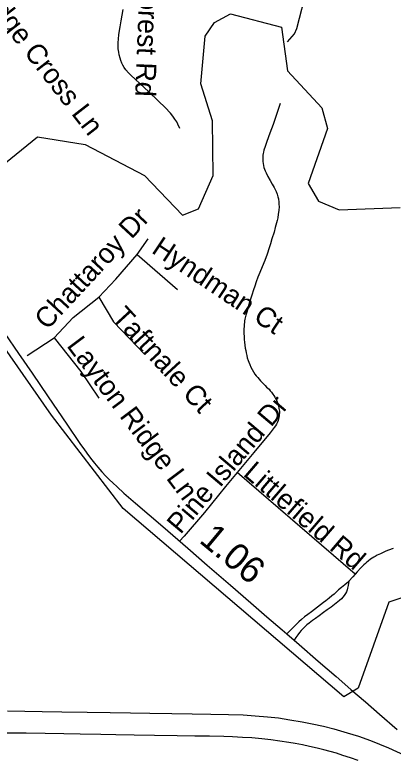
# Model space of a CAD drawing. Extents: x 1383679 to 1536984, y 460658 to 651027.
# Drawn here: x 1409910 to 1411699, y 566985 to 570506 of the extents above; entities that cross this region are included whole.
import ezdxf

# ---------------------------------------------------------------- set-up
doc = ezdxf.new("R2010")
doc.units = 0
for name, color, linetype in [('Exist Boundary Political City Limit New', 7, 'Continuous'), ('Exist Hydrographic Creek Single Shore', 7, 'Continuous'), ('Exist Hydrographic Misc Water Feature', 7, 'Continuous'), ('Exist Railroad Mainline', 7, 'Continuous'), ('Exist Road Non-System Type 51', 7, 'Continuous'), ('Exist Road Non-System Type 51 Label', 7, 'Continuous'), ('Exist Road Primary NC Attributed', 7, 'Continuous'), ('Exist Road Secondary Mileage Hundredths English Label', 7, 'Continuous'), ('Map Preparation Boundary City Limit Buffer Line', 7, 'Continuous')]:
    doc.layers.add(name, color=color, linetype=linetype)

msp = doc.modelspace()

# ---------------------------------------------------------------- linework, layer by layer
at = {"layer": 'Exist Boundary Political City Limit New'}
msp.add_lwpolyline([(1412547.1, 568439.2), (1412556.4, 568020.8), (1412362.5, 567988.4), (1412366.9, 567958.7), (1411679.4, 567727.7), (1411533.6, 567320.2), (1411466.1, 567280.6), (1410422.2, 568171.6), (1410082.8, 568612.4), (1409727.1, 569122.2), (1409346.8, 569434.8), (1409068.4, 569636.3), (1407730, 570140.1), (1407529.5, 570211.6), (1407303.6, 570236.9)], dxfattribs=at)
at = {"layer": 'Exist Hydrographic Creek Single Shore'}
msp.add_lwpolyline([(1409704.8, 569676.8), (1410017.8, 569929.8), (1410242.8, 569892.5), (1410522.8, 569745.7), (1410702.8, 569558.2), (1410778.8, 569589.5), (1410847.8, 569745.7), (1410844.8, 570005.1), (1410789.8, 570180.1), (1410810.8, 570406.2), (1410853.8, 570471), (1410929.8, 570512.1), (1411170.8, 570448.2), (1411199.6, 570240.9), (1411362.3, 570067.2), (1411389.4, 569969.6), (1411297.3, 569709.1), (1411346.6, 569625.8), (1411443.7, 569584.2), (1411733.3, 569594.5)], dxfattribs=at)
at = {"layer": 'Exist Hydrographic Misc Water Feature'}
msp.add_lwpolyline([(1411200.2, 570378.6), (1411233.5, 570417.5), (1411244.1, 570441.3), (1411293.1, 570633.3)], dxfattribs=at)
at = {"layer": 'Exist Railroad Mainline'}
for points in [[(1409874.8, 567213), (1410039.3, 567210), (1410132.5, 567208.5), (1410252.5, 567206.7)], [(1410252.5, 567206.7), (1410361.2, 567205.2), (1410457.5, 567203.7), (1410548.1, 567202.3), (1410653.1, 567201), (1410749.4, 567199.7), (1410837.4, 567198.4), (1410920, 567196.3), (1410990.1, 567194.3), (1411047.2, 567190.6), (1411104.7, 567185.4), (1411157.6, 567179.9), (1411211, 567171.6), (1411269, 567160.9), (1411316.5, 567152.5), (1411370.7, 567141.1), (1411419.7, 567127.9), (1411481.4, 567110.2), (1411535.6, 567093.2), (1411591.6, 567072.9), (1411676.8, 567039), (1411753, 567004.5)], [(1411534.5, 566978), (1411497.3, 566991.1), (1411462, 567002.8), (1411431.3, 567012.6), (1411402, 567020.7), (1411372.2, 567029), (1411340.6, 567037), (1411303.8, 567045.5), (1411270, 567052.7), (1411235.4, 567059), (1411206, 567063.8), (1411163.7, 567070.5), (1411121.5, 567076), (1411078.3, 567081.2), (1411031.7, 567085.8), (1410987.3, 567088), (1410940.2, 567090.4), (1410898.9, 567091.5), (1410830.5, 567093.2), (1410761.4, 567093.7), (1410677.3, 567095.6), (1410570.2, 567097.1), (1410474.3, 567098.7), (1410388.5, 567100.8), (1410316.1, 567101.7), (1410218.6, 567103.5), (1410141.7, 567104.8), (1410053.6, 567105.8), (1409964.1, 567107.6), (1409868.3, 567108.7)]]:
    msp.add_lwpolyline(points, dxfattribs=at)
at = {"layer": 'Exist Road Non-System Type 51'}
for points in [[(1410689.7, 569968.4), (1410681.2, 569988.7), (1410675.5, 570000), (1410667.5, 570012.9), (1410656.9, 570027.8), (1410645.8, 570041.9), (1410621.5, 570067.5), (1410589.2, 570098.4), (1410542.5, 570144), (1410502.7, 570180.6), (1410479.1, 570202.3), (1410461, 570219.8), (1410446.9, 570232.9), (1410435.2, 570246.4), (1410426.6, 570257.5), (1410420.3, 570268.3), (1410415.6, 570278.3), (1410411.1, 570290.2), (1410407.6, 570301.7), (1410403.6, 570317.5), (1410401.8, 570329.5), (1410399.2, 570345.7), (1410398.5, 570361.6), (1410398.8, 570376.3), (1410399.6, 570391.3), (1410402.5, 570414.2), (1410407.5, 570449.8), (1410412.4, 570478.9), (1410421.7, 570531.3)], [(1411165.4, 570087.2), (1411153, 570048.9), (1411143.6, 570021.5), (1411132, 569988), (1411116.2, 569946.9), (1411102.1, 569907.7), (1411093.8, 569884.4), (1411088, 569865.6), (1411085.8, 569857.2), (1411084.4, 569851.1), (1411083.3, 569842.5), (1411082.7, 569835.3), (1411082.7, 569822.9), (1411083.5, 569812.9), (1411084.4, 569803.9), (1411086, 569794.3), (1411088.4, 569784.5), (1411090.9, 569776.9), (1411093.6, 569768.7), (1411098.1, 569758.5), (1411107.4, 569741.5), (1411118.3, 569722.1), (1411127.7, 569706), (1411137.1, 569689), (1411145.6, 569671), (1411150.4, 569657.7), (1411154.2, 569646.3), (1411156.5, 569635.5), (1411158.5, 569620.2), (1411159.3, 569609.3), (1411159.7, 569599.7), (1411158.3, 569580.7), (1411156.3, 569563.5), (1411153.4, 569546.8), (1411150.6, 569534.1), (1411147.9, 569522.3), (1411142, 569499.8), (1411136, 569478.7), (1411126.2, 569446.2), (1411119.1, 569422.9), (1411113, 569404.5), (1411102.9, 569373.5), (1411092.3, 569344.7), (1411080.2, 569314.8), (1411069.2, 569286.8), (1411060, 569265), (1411051.9, 569243.9), (1411044.5, 569222.3), (1411039, 569206.1), (1411031.2, 569181), (1411020.6, 569147.9), (1411013.9, 569125.6), (1411008.2, 569105.2), (1411003, 569085.1), (1410997.9, 569066), (1410996.8, 569059.2), (1410995.6, 569051.2), (1410994.8, 569042.9), (1410994.2, 569031.5), (1410993.6, 569020.7), (1410993.3, 569011.9), (1410993.7, 568998.8), (1410994.5, 568985.4), (1410995.1, 568971.2), (1410996.5, 568957.5), (1410998, 568944.3), (1411000, 568929.7), (1411002, 568917.7), (1411004.4, 568906.7), (1411006.7, 568895.5), (1411009.7, 568883.2), (1411013.4, 568871.9), (1411016.7, 568862.6), (1411020.8, 568851.9), (1411026, 568839.9), (1411032.3, 568828.6), (1411038.3, 568817.3), (1411045.1, 568806.9), (1411051.7, 568798.7), (1411058.9, 568790.4), (1411066.2, 568782.4), (1411072.3, 568775.5), (1411080.5, 568766.8), (1411093.8, 568753.4), (1411101.2, 568745.4), (1411112.6, 568734.9), (1411118.5, 568728.4), (1411124.6, 568721.1), (1411131.1, 568712.2), (1411135.9, 568705.2), (1411140.4, 568697.2), (1411143.4, 568691.8), (1411147.5, 568683), (1411150.6, 568675.9), (1411153.7, 568667.9), (1411156.5, 568657), (1411159.4, 568644), (1411160.4, 568637.6), (1411161.2, 568631), (1411161.2, 568623.6)], [(1410487.9, 569372.1), (1410541, 569446.4)], [(1410307.5, 569170.3), (1410387.1, 569255.3), (1410487.9, 569372.1)], [(1410487.9, 569372.1), (1410678.9, 569207.5)], [(1410095.3, 568979.2), (1410185.5, 569074.7), (1410307.5, 569170.3)], [(1410307.5, 569170.3), (1410376.5, 569053.5), (1410525.1, 568899.5)], [(1409968, 568894.2), (1410095.3, 568979.2)], [(1410095.3, 568979.2), (1410222.6, 568819.9), (1410307.5, 568692.4)], [(1411161.2, 568623.6), (1411160.7, 568615.6), (1411160.1, 568608.1), (1411158.8, 568600.9), (1411157.2, 568593.8), (1411155.4, 568587), (1411152.7, 568579.5), (1411147.8, 568569.2), (1411142.6, 568561.9), (1411136.8, 568553.8), (1411117.4, 568529.1), (1411040.1, 568435.3), (1410962, 568341)], [(1410962, 568341), (1410906.8, 568274.4), (1410807.7, 568152.5), (1410710.3, 568039.5), (1410689.3, 568016.4)], [(1411519.2, 567859.6), (1411258.6, 568085.1), (1410962, 568341)], [(1411699.9, 567981.8), (1411677.1, 567973.1), (1411665.4, 567968.6)], [(1411665.4, 567968.6), (1411655.2, 567964), (1411639.2, 567957.2), (1411624.7, 567949.5), (1411614.4, 567944.1), (1411607.9, 567940.1), (1411600.9, 567936.2), (1411592.3, 567930.5), (1411581.6, 567922.4), (1411575.6, 567917.6), (1411568, 567910.7), (1411561.4, 567904.5), (1411553.4, 567896.5), (1411546.6, 567889.6), (1411529, 567870.9), (1411519.2, 567859.6)], [(1411519.2, 567859.6), (1411509.1, 567848.1), (1411490.6, 567826.6)], [(1411490.6, 567826.6), (1411487.9, 567823.4), (1411471, 567809.9), (1411463.3, 567804.2), (1411455.4, 567797), (1411441.7, 567785.4), (1411431.4, 567776.2), (1411420.6, 567766.3), (1411410, 567757.2), (1411396.4, 567746.1), (1411388.7, 567739.8), (1411381.3, 567734.1), (1411370.1, 567725.5), (1411312.6, 567681.7), (1411295.5, 567668.8), (1411280.9, 567657.7), (1411266.1, 567645.5), (1411253.8, 567634.9), (1411241, 567622.4), (1411226.7, 567608.6), (1411211.7, 567593.3), (1411196.8, 567578)], [(1411490.6, 567826.6), (1411486.1, 567805.9), (1411483.4, 567793.6), (1411481.3, 567785.9), (1411478.3, 567776.8), (1411474.2, 567768.3), (1411468.5, 567759.7), (1411461.9, 567751.7), (1411454.5, 567743.8), (1411445.4, 567735.2), (1411437.6, 567729), (1411422.3, 567716.7), (1411405.8, 567704.2), (1411388.1, 567691.1), (1411370.3, 567678.1), (1411349.9, 567663.7), (1411332.1, 567650.4), (1411317.4, 567640.4), (1411302, 567628.7), (1411292, 567620.4), (1411286.6, 567615.9), (1411280.1, 567610.2), (1411273.2, 567603.3), (1411264.7, 567593.9), (1411257, 567584.2), (1411248.7, 567573.3), (1411239.6, 567560.9), (1411231.3, 567548.4)]]:
    msp.add_lwpolyline(points, dxfattribs=at)
at = {"layer": 'Exist Road Primary NC Attributed'}
msp.add_lwpolyline([(1409862.1, 568998.8), (1409927.6, 568904.5), (1409991.2, 568811.3), (1410067, 568699.1), (1410155.4, 568569.7), (1410217.8, 568479.1), (1410239.4, 568448.1), (1410258.3, 568422.1), (1410274.2, 568401.6), (1410287, 568385.1), (1410302.2, 568366.5), (1410322.2, 568343.7), (1410340.4, 568324.3), (1410358.1, 568307.2), (1410373.5, 568293), (1410394, 568273.6), (1410426, 568244), (1410481.4, 568196.3), (1410609.5, 568085), (1410728.1, 567982.9), (1410820.3, 567903), (1410929.5, 567808.8), (1411027, 567724), (1411102.5, 567658.7), (1411174.6, 567597), (1411196.8, 567578), (1411231.3, 567548.4), (1411255.6, 567527.5), (1411344.3, 567448.5), (1411429.3, 567375.3), (1411499.8, 567314.3), (1411568.2, 567255.7), (1411634.2, 567198.4), (1411717.9, 567125.4)], dxfattribs=at)
at = {"layer": 'Map Preparation Boundary City Limit Buffer Line'}
msp.add_lwpolyline([(1412547.1, 568439.2), (1412556.4, 568020.8), (1412362.5, 567988.4), (1412366.9, 567958.7), (1411679.4, 567727.7), (1411533.6, 567320.2), (1411466.1, 567280.6), (1410422.2, 568171.6), (1410082.8, 568612.4), (1409727.1, 569122.2), (1409346.8, 569434.8), (1409068.4, 569636.3), (1407730, 570140.1), (1407529.5, 570211.6), (1407303.6, 570236.9)], dxfattribs=at)

# ---------------------------------------------------------------- texts
at = {"layer": 'Exist Road Non-System Type 51 Label'}
for s, rotation, p in [('Pine Forest Rd', 267.7221, (1410512.7, 570967.8)), ('Partridge Cross Ln', 307.7764, (1409612, 570764.4)), ('Chattaroy Dr', 47.1785, (1410063.6, 569011.9)), ('Hyndman Ct', 326.2709, (1410551.9, 569383.9)), ('Taftnale Ct', 312.6926, (1410364.2, 569072.4)), ('Layton Ridge Ln', 306.9282, (1410152, 568940.6)), ('Pine Island Dr', 49.8347, (1410693.5, 568045.5)), ('Littlefield Rd', 319.3658, (1410985.7, 568329.6))]:
    msp.add_text(s, height=95, rotation=rotation, dxfattribs=at).set_placement(p)
at = {"layer": 'Exist Road Secondary Mileage Hundredths English Label'}
msp.add_text('1.06', height=125, rotation=320.2551, dxfattribs=at).set_placement((1410776.8, 568014.1))

doc.saveas('drawing.dxf')
